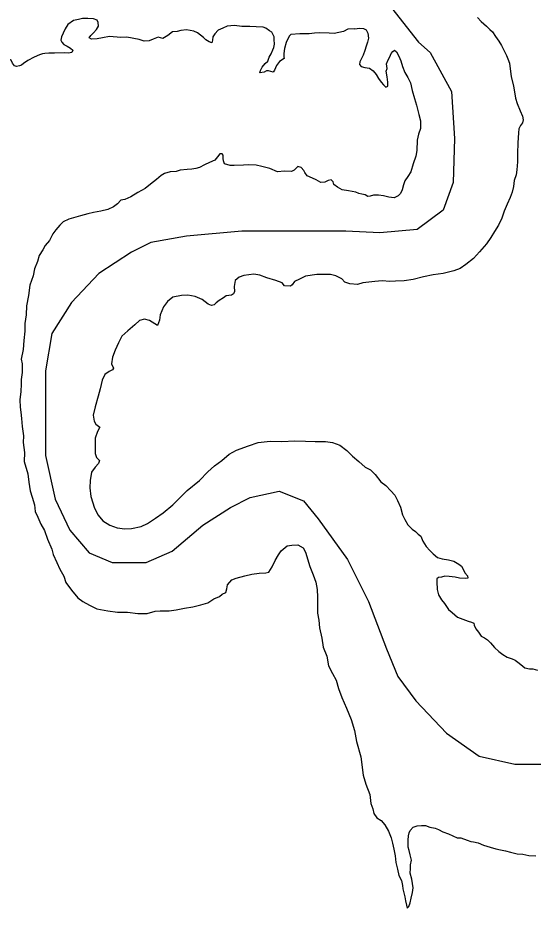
# Model space of a CAD drawing. Extents: x -939622 to -934245, y 1383184 to 1385301.
# Drawn here: x -936263.06 to -936255.78, y 1385033.91 to 1385046.48 of the extents above; entities that cross this region are included whole.
import ezdxf

# ---------------------------------------------------------------- set-up
doc = ezdxf.new("R2010")
doc.units = 0
doc.layers.add('2', color=7, linetype='Continuous')
doc.layers.add('9', color=7, linetype='Continuous')

msp = doc.modelspace()

# ---------------------------------------------------------------- linework, layer by layer
at = {"layer": '2'}
for points in [[(-936262.85, 1385046.696), (-936261.952, 1385046.96), (-936261.422, 1385047.082), (-936260.627, 1385047.164), (-936259.954, 1385047.225), (-936259.118, 1385047.246), (-936258.527, 1385047.123), (-936257.935, 1385046.817), (-936257.402, 1385046.132)], [(-936257.402, 1385046.132), (-936257.234, 1385045.988), (-936256.936, 1385045.437), (-936256.89, 1385044.772), (-936256.913, 1385044.153), (-936257.05, 1385043.763), (-936257.417, 1385043.488), (-936257.944, 1385043.442), (-936258.426, 1385043.465), (-936259.068, 1385043.465), (-936259.893, 1385043.465), (-936260.673, 1385043.396), (-936261.177, 1385043.304), (-936261.452, 1385043.167), (-936261.911, 1385042.869), (-936262.3, 1385042.456), (-936262.576, 1385042.02), (-936262.667, 1385041.492), (-936262.667, 1385040.804), (-936262.667, 1385040.3), (-936262.53, 1385039.681), (-936262.323, 1385039.245), (-936262.048, 1385038.924), (-936261.727, 1385038.786), (-936261.246, 1385038.786), (-936260.879, 1385038.947), (-936260.443, 1385039.314), (-936260.054, 1385039.566), (-936259.778, 1385039.704), (-936259.366, 1385039.795), (-936259.022, 1385039.658), (-936258.816, 1385039.405), (-936258.403, 1385038.832), (-936258.105, 1385038.236), (-936257.853, 1385037.571), (-936257.692, 1385037.181), (-936257.44, 1385036.837), (-936257.004, 1385036.378), (-936256.546, 1385036.057), (-936256.041, 1385035.942), (-936255.422, 1385035.942)]]:
    msp.add_lwpolyline(points, dxfattribs=at)
at = {"layer": '9'}
for points in [[(-936258.305, 1385046.319), (-936258.398, 1385046.315), (-936258.46, 1385046.282), (-936258.589, 1385046.254), (-936258.661, 1385046.257), (-936258.796, 1385046.265), (-936258.868, 1385046.258), (-936258.943, 1385046.252), (-936259.003, 1385046.248), (-936259.075, 1385046.248), (-936259.204, 1385046.241), (-936259.228, 1385046.216), (-936259.269, 1385046.129), (-936259.29, 1385046.045), (-936259.301, 1385045.973), (-936259.301, 1385045.927), (-936259.295, 1385045.9), (-936259.363, 1385045.861), (-936259.405, 1385045.804), (-936259.435, 1385045.737), (-936259.452, 1385045.71), (-936259.518, 1385045.728), (-936259.548, 1385045.727), (-936259.581, 1385045.709), (-936259.638, 1385045.7), (-936259.632, 1385045.73), (-936259.606, 1385045.781), (-936259.564, 1385045.829), (-936259.528, 1385045.866), (-936259.508, 1385045.92), (-936259.481, 1385045.968), (-936259.457, 1385046.023), (-936259.442, 1385046.056), (-936259.431, 1385046.104), (-936259.44, 1385046.17), (-936259.44, 1385046.206), (-936259.456, 1385046.245), (-936259.471, 1385046.272), (-936259.504, 1385046.29), (-936259.555, 1385046.331), (-936259.591, 1385046.343), (-936259.69, 1385046.348), (-936259.78, 1385046.354), (-936259.894, 1385046.353), (-936259.999, 1385046.367), (-936260.101, 1385046.358), (-936260.164, 1385046.33), (-936260.226, 1385046.3), (-936260.277, 1385046.251), (-936260.304, 1385046.206), (-936260.31, 1385046.161), (-936260.318, 1385046.125), (-936260.357, 1385046.139), (-936260.403, 1385046.166), (-936260.436, 1385046.199), (-936260.52, 1385046.265), (-936260.574, 1385046.288), (-936260.676, 1385046.306), (-936260.754, 1385046.296), (-936260.805, 1385046.284), (-936260.874, 1385046.277), (-936260.937, 1385046.226), (-936261.008, 1385046.186), (-936261.077, 1385046.201), (-936261.146, 1385046.176), (-936261.203, 1385046.149), (-936261.272, 1385046.145), (-936261.344, 1385046.169), (-936261.518, 1385046.201), (-936261.602, 1385046.197), (-936261.764, 1385046.211), (-936261.863, 1385046.195), (-936261.935, 1385046.18), (-936262.016, 1385046.173), (-936262.049, 1385046.194), (-936262.028, 1385046.224), (-936261.986, 1385046.266), (-936261.945, 1385046.309), (-936261.918, 1385046.357), (-936261.924, 1385046.408), (-936261.936, 1385046.444), (-936261.987, 1385046.462), (-936262.068, 1385046.464), (-936262.143, 1385046.467), (-936262.2, 1385046.454), (-936262.272, 1385046.436), (-936262.35, 1385046.381), (-936262.388, 1385046.321), (-936262.415, 1385046.257), (-936262.439, 1385046.206), (-936262.45, 1385046.161), (-936262.435, 1385046.131), (-936262.405, 1385046.098), (-936262.36, 1385046.074), (-936262.312, 1385046.048), (-936262.279, 1385046.021), (-936262.293, 1385045.985), (-936262.341, 1385045.978), (-936262.401, 1385045.981), (-936262.539, 1385045.977), (-936262.617, 1385045.979)], [(-936256.566, 1385046.479), (-936256.515, 1385046.426), (-936256.442, 1385046.36), (-936256.394, 1385046.31), (-936256.355, 1385046.277), (-936256.312, 1385046.212)], [(-936258.305, 1385046.319), (-936258.228, 1385046.328), (-936258.177, 1385046.325), (-936258.138, 1385046.305), (-936258.116, 1385046.257), (-936258.104, 1385046.188), (-936258.121, 1385046.13), (-936258.139, 1385046.076), (-936258.159, 1385046.013), (-936258.182, 1385045.95), (-936258.206, 1385045.901), (-936258.23, 1385045.853), (-936258.232, 1385045.817), (-936258.211, 1385045.787), (-936258.16, 1385045.776), (-936258.094, 1385045.764), (-936258.04, 1385045.726), (-936257.997, 1385045.675), (-936257.964, 1385045.621), (-936257.927, 1385045.567), (-936257.894, 1385045.532), (-936257.861, 1385045.499), (-936257.831, 1385045.511), (-936257.832, 1385045.568), (-936257.841, 1385045.643), (-936257.857, 1385045.721), (-936257.845, 1385045.761), (-936257.852, 1385045.827), (-936257.828, 1385045.884), (-936257.805, 1385045.926), (-936257.784, 1385045.972), (-936257.763, 1385046.002), (-936257.74, 1385046.017), (-936257.709, 1385045.996), (-936257.679, 1385045.934), (-936257.648, 1385045.868), (-936257.627, 1385045.79), (-936257.593, 1385045.706), (-936257.55, 1385045.634), (-936257.514, 1385045.56), (-936257.489, 1385045.449), (-936257.458, 1385045.338), (-936257.43, 1385045.245), (-936257.396, 1385045.113), (-936257.374, 1385045.023), (-936257.37, 1385044.912), (-936257.4, 1385044.833), (-936257.42, 1385044.749), (-936257.424, 1385044.605), (-936257.439, 1385044.524), (-936257.474, 1385044.415), (-936257.509, 1385044.301), (-936257.553, 1385044.234), (-936257.591, 1385044.174), (-936257.612, 1385044.119), (-936257.629, 1385044.05), (-936257.653, 1385043.996), (-936257.689, 1385043.962), (-936257.742, 1385043.935), (-936257.817, 1385043.943), (-936257.895, 1385043.963), (-936257.967, 1385043.971), (-936258.036, 1385043.974), (-936258.081, 1385043.958), (-936258.117, 1385043.952), (-936258.153, 1385043.976), (-936258.201, 1385043.987), (-936258.243, 1385043.996), (-936258.285, 1385044.017)], [(-936256.312, 1385046.212), (-936256.266, 1385046.146), (-936256.227, 1385046.086), (-936256.187, 1385046.002), (-936256.157, 1385045.946), (-936256.138, 1385045.898), (-936256.117, 1385045.838), (-936256.111, 1385045.793)], [(-936262.709, 1385045.966), (-936262.749, 1385045.955), (-936262.827, 1385045.921), (-936262.916, 1385045.872), (-936262.976, 1385045.833), (-936263.006, 1385045.809), (-936263.033, 1385045.796), (-936263.075, 1385045.787), (-936263.102, 1385045.799), (-936263.132, 1385045.838), (-936263.15, 1385045.88), (-936263.216, 1385045.909), (-936263.273, 1385045.921), (-936263.348, 1385045.872), (-936263.414, 1385045.803), (-936263.431, 1385045.772), (-936263.467, 1385045.733), (-936263.491, 1385045.715), (-936263.53, 1385045.7)], [(-936262.617, 1385045.979), (-936262.677, 1385045.972), (-936262.709, 1385045.966)], [(-936256.111, 1385045.793), (-936256.091, 1385045.646), (-936256.057, 1385045.511), (-936256.044, 1385045.43), (-936256.029, 1385045.343), (-936256.007, 1385045.265), (-936255.967, 1385045.163), (-936255.931, 1385045.088), (-936255.921, 1385045.034), (-936255.93, 1385044.995), (-936255.959, 1385044.956), (-936255.986, 1385044.908), (-936255.991, 1385044.853), (-936255.999, 1385044.709), (-936256.001, 1385044.562), (-936256.003, 1385044.445), (-936256.011, 1385044.33), (-936256.022, 1385044.258), (-936256.051, 1385044.18), (-936256.06, 1385044.096), (-936256.08, 1385044.014), (-936256.106, 1385043.939), (-936256.15, 1385043.848), (-936256.191, 1385043.749), (-936256.223, 1385043.649), (-936256.271, 1385043.55), (-936256.327, 1385043.459), (-936256.377, 1385043.377), (-936256.442, 1385043.286), (-936256.537, 1385043.171), (-936256.626, 1385043.077), (-936256.73, 1385042.992), (-936256.811, 1385042.94), (-936256.9, 1385042.906), (-936257.053, 1385042.869), (-936257.193, 1385042.849), (-936257.328, 1385042.821), (-936257.474, 1385042.783), (-936257.603, 1385042.764), (-936257.723, 1385042.757), (-936257.807, 1385042.756), (-936257.915, 1385042.764), (-936258.016, 1385042.754), (-936258.103, 1385042.744), (-936258.184, 1385042.734), (-936258.262, 1385042.713)], [(-936258.285, 1385044.017), (-936258.39, 1385044.035), (-936258.477, 1385044.049), (-936258.543, 1385044.085), (-936258.594, 1385044.123), (-936258.607, 1385044.159), (-936258.631, 1385044.189), (-936258.676, 1385044.18), (-936258.723, 1385044.156), (-936258.78, 1385044.152), (-936258.847, 1385044.188), (-936258.895, 1385044.211), (-936258.973, 1385044.247), (-936259.003, 1385044.292), (-936259.021, 1385044.319), (-936259.055, 1385044.361), (-936259.106, 1385044.375), (-936259.156, 1385044.324), (-936259.192, 1385044.309), (-936259.291, 1385044.311), (-936259.393, 1385044.304), (-936259.501, 1385044.348), (-936259.612, 1385044.375), (-936259.693, 1385044.395), (-936259.801, 1385044.403), (-936259.87, 1385044.394), (-936260.002, 1385044.393), (-936260.059, 1385044.39), (-936260.137, 1385044.416), (-936260.155, 1385044.455), (-936260.156, 1385044.491), (-936260.156, 1385044.536), (-936260.171, 1385044.557), (-936260.204, 1385044.554), (-936260.237, 1385044.515), (-936260.275, 1385044.469), (-936260.35, 1385044.433), (-936260.422, 1385044.399), (-936260.491, 1385044.363), (-936260.545, 1385044.347), (-936260.601, 1385044.341), (-936260.664, 1385044.337), (-936260.763, 1385044.325), (-936260.823, 1385044.306), (-936260.907, 1385044.3), (-936260.985, 1385044.278), (-936261.033, 1385044.251), (-936261.101, 1385044.193), (-936261.182, 1385044.129), (-936261.259, 1385044.066), (-936261.361, 1385044.008), (-936261.46, 1385043.95), (-936261.546, 1385043.91), (-936261.603, 1385043.901), (-936261.651, 1385043.85), (-936261.708, 1385043.807), (-936261.785, 1385043.771), (-936261.887, 1385043.749), (-936261.986, 1385043.727), (-936262.067, 1385043.708), (-936262.172, 1385043.681), (-936262.336, 1385043.634), (-936262.417, 1385043.598), (-936262.462, 1385043.549), (-936262.518, 1385043.483), (-936262.563, 1385043.429), (-936262.607, 1385043.335), (-936262.67, 1385043.263), (-936262.702, 1385043.202), (-936262.753, 1385043.121), (-936262.779, 1385043.036), (-936262.821, 1385042.934), (-936262.841, 1385042.832), (-936262.885, 1385042.702), (-936262.908, 1385042.558), (-936262.934, 1385042.41), (-936262.937, 1385042.284), (-936262.957, 1385042.161), (-936262.959, 1385042.052), (-936262.97, 1385041.92), (-936262.979, 1385041.794), (-936263.008, 1385041.658), (-936262.996, 1385041.592), (-936262.995, 1385041.469), (-936263.009, 1385041.373), (-936263.009, 1385041.304), (-936263.014, 1385041.202), (-936263.028, 1385041.084), (-936263.022, 1385040.982), (-936263.015, 1385040.91), (-936263.003, 1385040.82), (-936262.996, 1385040.709), (-936262.977, 1385040.577), (-936262.98, 1385040.481), (-936262.961, 1385040.343), (-936262.966, 1385040.216), (-936262.914, 1385040.039), (-936262.899, 1385039.922), (-936262.883, 1385039.802), (-936262.852, 1385039.712), (-936262.819, 1385039.604)], [(-936258.262, 1385042.713), (-936258.37, 1385042.722), (-936258.442, 1385042.745), (-936258.484, 1385042.79), (-936258.566, 1385042.834), (-936258.641, 1385042.855), (-936258.746, 1385042.851), (-936258.836, 1385042.851), (-936258.997, 1385042.828), (-936259.078, 1385042.789), (-936259.15, 1385042.752), (-936259.182, 1385042.707), (-936259.209, 1385042.689), (-936259.29, 1385042.694), (-936259.324, 1385042.736), (-936259.414, 1385042.768), (-936259.543, 1385042.807), (-936259.642, 1385042.842), (-936259.726, 1385042.859), (-936259.864, 1385042.837), (-936259.93, 1385042.816), (-936259.986, 1385042.767), (-936260.004, 1385042.683), (-936260, 1385042.614), (-936260.012, 1385042.578), (-936260.039, 1385042.563), (-936260.114, 1385042.553), (-936260.153, 1385042.526), (-936260.213, 1385042.486), (-936260.257, 1385042.453), (-936260.284, 1385042.426), (-936260.323, 1385042.416), (-936260.371, 1385042.434), (-936260.455, 1385042.5), (-936260.552, 1385042.544), (-936260.657, 1385042.561), (-936260.747, 1385042.558), (-936260.869, 1385042.533), (-936260.944, 1385042.472), (-936260.998, 1385042.397), (-936261.048, 1385042.285), (-936261.056, 1385042.207), (-936261.086, 1385042.132), (-936261.122, 1385042.158), (-936261.197, 1385042.206), (-936261.269, 1385042.224), (-936261.338, 1385042.205), (-936261.404, 1385042.144), (-936261.505, 1385042.057), (-936261.586, 1385041.984), (-936261.633, 1385041.89), (-936261.683, 1385041.785), (-936261.722, 1385041.685), (-936261.733, 1385041.592), (-936261.706, 1385041.532), (-936261.721, 1385041.508), (-936261.769, 1385041.484), (-936261.828, 1385041.441), (-936261.864, 1385041.363), (-936261.893, 1385041.24), (-936261.922, 1385041.134), (-936261.963, 1385040.984), (-936261.993, 1385040.869), (-936261.98, 1385040.782), (-936261.956, 1385040.74), (-936261.899, 1385040.699), (-936261.934, 1385040.635), (-936261.967, 1385040.542), (-936261.966, 1385040.425), (-936261.965, 1385040.325), (-936261.944, 1385040.272), (-936261.902, 1385040.227), (-936261.917, 1385040.185), (-936261.964, 1385040.133), (-936262.018, 1385040.061), (-936262.035, 1385039.946), (-936262.041, 1385039.844), (-936262.028, 1385039.718), (-936261.976, 1385039.553), (-936261.924, 1385039.457), (-936261.858, 1385039.374), (-936261.756, 1385039.317), (-936261.653, 1385039.279), (-936261.545, 1385039.265), (-936261.452, 1385039.268), (-936261.315, 1385039.296), (-936261.228, 1385039.339), (-936261.112, 1385039.415), (-936261.004, 1385039.491), (-936260.87, 1385039.603), (-936260.771, 1385039.7), (-936260.664, 1385039.803), (-936260.494, 1385039.945), (-936260.372, 1385040.066), (-936260.282, 1385040.154), (-936260.178, 1385040.227), (-936260.071, 1385040.318), (-936259.969, 1385040.375), (-936259.798, 1385040.434), (-936259.664, 1385040.483), (-936259.496, 1385040.502)], [(-936259.496, 1385040.502), (-936259.331, 1385040.497), (-936259.145, 1385040.504), (-936258.995, 1385040.499), (-936258.86, 1385040.494), (-936258.713, 1385040.495), (-936258.614, 1385040.481), (-936258.509, 1385040.446), (-936258.413, 1385040.371), (-936258.334, 1385040.288), (-936258.241, 1385040.216)], [(-936258.241, 1385040.216), (-936258.152, 1385040.132), (-936258.077, 1385040.097), (-936258.013, 1385040.029), (-936257.932, 1385039.927), (-936257.862, 1385039.874), (-936257.793, 1385039.799), (-936257.735, 1385039.737), (-936257.696, 1385039.665), (-936257.656, 1385039.569), (-936257.628, 1385039.461), (-936257.594, 1385039.396), (-936257.552, 1385039.321), (-936257.488, 1385039.259), (-936257.443, 1385039.226), (-936257.404, 1385039.19), (-936257.367, 1385039.161), (-936257.34, 1385039.089), (-936257.294, 1385039.014), (-936257.24, 1385038.957), (-936257.191, 1385038.91), (-936257.134, 1385038.859), (-936257.068, 1385038.842), (-936256.978, 1385038.825), (-936256.903, 1385038.805), (-936256.831, 1385038.763), (-936256.791, 1385038.737), (-936256.767, 1385038.686), (-936256.746, 1385038.644), (-936256.709, 1385038.602), (-936256.703, 1385038.569), (-936256.739, 1385038.563), (-936256.823, 1385038.565), (-936256.883, 1385038.582), (-936256.967, 1385038.591), (-936257.03, 1385038.596), (-936257.075, 1385038.583), (-936257.12, 1385038.577), (-936257.14, 1385038.559), (-936257.143, 1385038.514), (-936257.139, 1385038.409), (-936257.12, 1385038.331), (-936257.075, 1385038.262), (-936257.035, 1385038.208), (-936256.978, 1385038.125), (-936256.924, 1385038.083), (-936256.848, 1385038.018), (-936256.773, 1385037.989), (-936256.701, 1385037.962), (-936256.65, 1385037.948), (-936256.617, 1385037.93), (-936256.613, 1385037.903), (-936256.592, 1385037.852), (-936256.555, 1385037.804), (-936256.516, 1385037.748), (-936256.468, 1385037.724), (-936256.426, 1385037.697), (-936256.383, 1385037.656), (-936256.329, 1385037.59), (-936256.265, 1385037.531), (-936256.211, 1385037.489), (-936256.148, 1385037.451), (-936256.079, 1385037.43), (-936256.037, 1385037.41), (-936256, 1385037.383), (-936255.958, 1385037.348), (-936255.898, 1385037.3), (-936255.835, 1385037.286), (-936255.784, 1385037.286), (-936255.721, 1385037.269)], [(-936262.819, 1385039.604), (-936262.812, 1385039.508), (-936262.776, 1385039.43), (-936262.73, 1385039.331), (-936262.682, 1385039.239), (-936262.639, 1385039.119), (-936262.578, 1385038.975), (-936262.557, 1385038.903), (-936262.508, 1385038.789), (-936262.465, 1385038.696), (-936262.408, 1385038.594), (-936262.377, 1385038.508), (-936262.299, 1385038.397), (-936262.211, 1385038.289), (-936262.139, 1385038.236), (-936262.046, 1385038.185), (-936261.94, 1385038.132), (-936261.787, 1385038.106), (-936261.649, 1385038.086), (-936261.508, 1385038.087), (-936261.364, 1385038.067), (-936261.229, 1385038.068), (-936261.116, 1385038.099), (-936261.047, 1385038.105), (-936260.921, 1385038.106), (-936260.819, 1385038.122), (-936260.702, 1385038.144), (-936260.585, 1385038.162), (-936260.472, 1385038.193), (-936260.376, 1385038.221), (-936260.289, 1385038.276), (-936260.208, 1385038.306), (-936260.173, 1385038.343), (-936260.122, 1385038.364), (-936260.104, 1385038.418), (-936260.095, 1385038.472), (-936260.036, 1385038.545), (-936259.976, 1385038.566), (-936259.853, 1385038.6), (-936259.752, 1385038.625), (-936259.65, 1385038.638), (-936259.557, 1385038.641), (-936259.515, 1385038.654), (-936259.467, 1385038.729), (-936259.426, 1385038.817), (-936259.378, 1385038.895), (-936259.337, 1385038.955), (-936259.253, 1385039.022), (-936259.187, 1385039.035), (-936259.103, 1385039.038), (-936259.028, 1385038.997), (-936258.995, 1385038.934), (-936258.934, 1385038.733), (-936258.885, 1385038.613), (-936258.851, 1385038.511), (-936258.83, 1385038.406), (-936258.826, 1385038.298), (-936258.825, 1385038.184), (-936258.828, 1385038.072), (-936258.809, 1385037.976), (-936258.8, 1385037.868), (-936258.766, 1385037.718), (-936258.744, 1385037.592), (-936258.692, 1385037.466), (-936258.67, 1385037.331), (-936258.616, 1385037.221), (-936258.564, 1385037.128), (-936258.528, 1385037.008), (-936258.482, 1385036.882), (-936258.415, 1385036.732), (-936258.351, 1385036.573), (-936258.302, 1385036.417), (-936258.274, 1385036.264), (-936258.213, 1385036.045)], [(-936258.213, 1385036.045), (-936258.18, 1385035.787), (-936258.143, 1385035.658), (-936258.087, 1385035.514), (-936258.074, 1385035.388), (-936258.047, 1385035.311), (-936258.031, 1385035.245), (-936257.989, 1385035.185), (-936257.928, 1385035.146), (-936257.877, 1385035.084), (-936257.822, 1385034.997), (-936257.788, 1385034.901), (-936257.767, 1385034.827), (-936257.748, 1385034.74), (-936257.732, 1385034.65), (-936257.719, 1385034.554), (-936257.698, 1385034.458), (-936257.676, 1385034.371), (-936257.639, 1385034.299), (-936257.624, 1385034.23), (-936257.623, 1385034.182), (-936257.595, 1385034.071), (-936257.586, 1385034.014), (-936257.57, 1385033.951), (-936257.558, 1385033.909), (-936257.537, 1385033.933), (-936257.517, 1385033.985), (-936257.502, 1385034.051), (-936257.485, 1385034.132), (-936257.474, 1385034.195), (-936257.493, 1385034.321), (-936257.517, 1385034.405), (-936257.515, 1385034.471), (-936257.512, 1385034.52), (-936257.501, 1385034.589), (-936257.52, 1385034.661), (-936257.532, 1385034.721), (-936257.545, 1385034.772), (-936257.548, 1385034.826), (-936257.545, 1385034.868), (-936257.54, 1385034.928), (-936257.534, 1385034.973), (-936257.517, 1385035.006), (-936257.475, 1385035.052), (-936257.421, 1385035.073), (-936257.358, 1385035.074), (-936257.301, 1385035.075), (-936257.238, 1385035.051), (-936257.166, 1385035.04), (-936257.118, 1385035.019), (-936257.055, 1385034.987), (-936256.977, 1385034.958), (-936256.914, 1385034.931), (-936256.853, 1385034.902), (-936256.803, 1385034.902), (-936256.715, 1385034.87), (-936256.661, 1385034.852), (-936256.622, 1385034.844), (-936256.556, 1385034.833), (-936256.481, 1385034.797), (-936256.391, 1385034.771), (-936256.31, 1385034.748), (-936256.241, 1385034.733), (-936256.172, 1385034.719), (-936256.103, 1385034.699), (-936256.007, 1385034.676), (-936255.926, 1385034.67), (-936255.842, 1385034.653), (-936255.746, 1385034.648)]]:
    msp.add_lwpolyline(points, dxfattribs=at)

doc.saveas('drawing.dxf')
